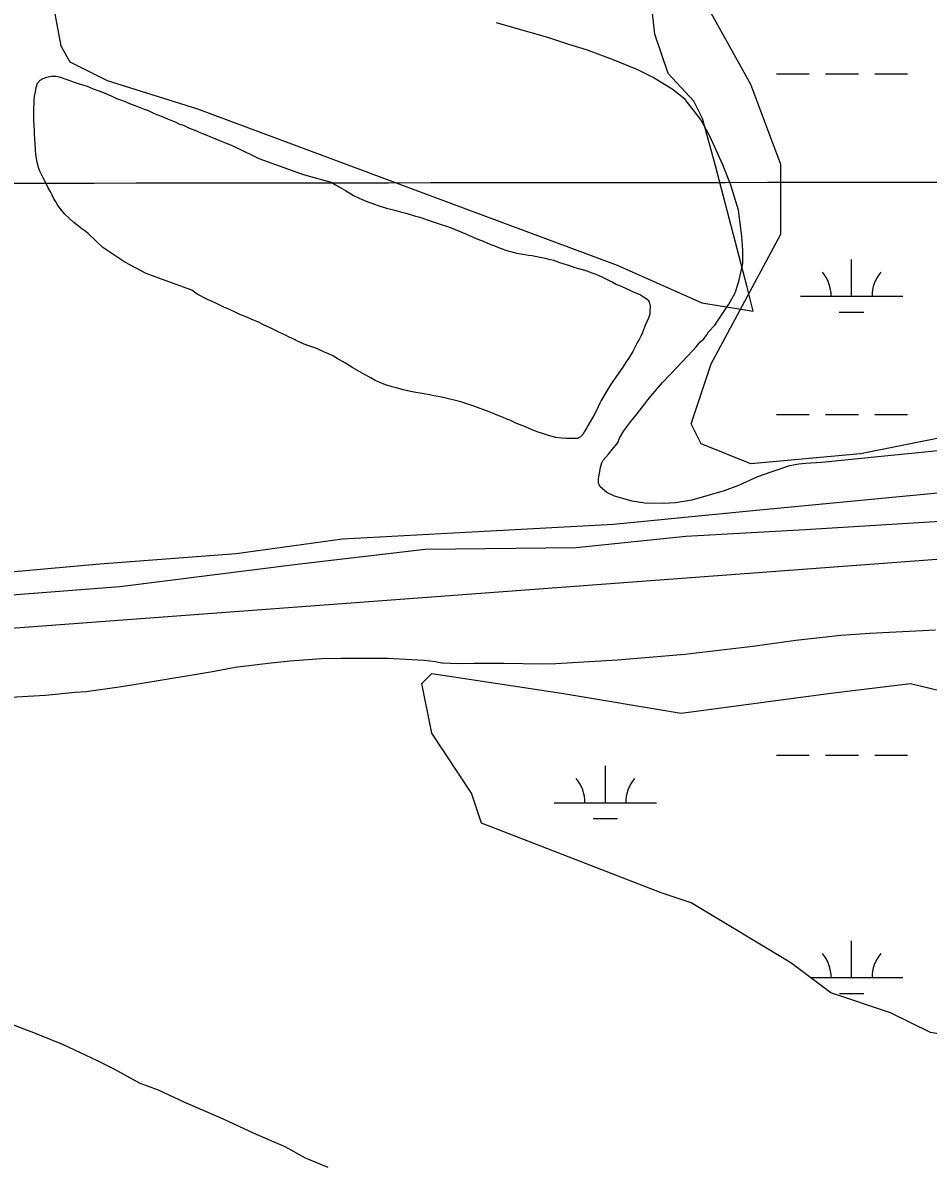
# Model space of a CAD drawing. Extents: x 3297772 to 3335630, y 634068 to 659439.
# Drawn here: x 3324403 to 3325287, y 653663 to 654776 of the extents above; entities that cross this region are included whole.
import ezdxf

# ---------------------------------------------------------------- set-up
doc = ezdxf.new("R2010")
doc.units = 0
for name, color, linetype in [('V-DTCH-CNTR', 7, 'Continuous'), ('V-GRID-MAJR', 7, 'Continuous'), ('V-SITE-VEGE', 7, 'Continuous'), ('V-TOPO-SHOR', 7, 'Continuous'), ('V-UTIL-LINE', 7, 'Continuous'), ('V-WETL-SWMP', 7, 'Continuous')]:
    doc.layers.add(name, color=color, linetype=linetype)

msp = doc.modelspace()

# ---------------------------------------------------------------- linework, layer by layer
at = {"layer": 'V-DTCH-CNTR'}
for points in [[(3324369.403, 655408.5920000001), (3324365.612, 655362.215), (3324355.5300000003, 655283.562), (3324354.786, 655256.786), (3324364.484, 655214.904), (3324395.269, 655128.628), (3324413.134, 655078.762), (3324413.869, 655044.482), (3324404.026, 654984.341), (3324398.108, 654953.297), (3324401.073, 654908.747), (3324410.08, 654874.359), (3324433.362, 654786.604), (3324439.631, 654753.828), (3324448.489, 654738.349), (3324484.8880000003, 654720.1510000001), (3324573.154, 654692.216), (3324698.2090000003, 654645.679), (3324837.77, 654593.836), (3324982.8140000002, 654539.558), (3325065.457, 654503.03), (3325115.772, 654494.889)], [(3325115.772, 654494.889), (3325109.771, 654518.21), (3325079.014, 654636.785), (3325066.223, 654683.041), (3325057.773, 654699.6950000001), (3325032.521, 654726.811), (3325019.627, 654765.188), (3325012.94, 654826.333), (3325007.8710000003, 654891.001), (3324997.08, 654939.594), (3324964.521, 655040.861), (3324955.919, 655076.032), (3324943.978, 655127.002), (3324922.435, 655197.007), (3324912.492, 655227.258)]]:
    msp.add_lwpolyline(points, dxfattribs=at)
at = {"layer": 'V-GRID-MAJR'}
msp.add_spline([(3301871.984, 654599.909), (3307131.646, 654603.3520000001), (3312391.307, 654607.559), (3317650.968, 654612.532), (3322910.628, 654618.27), (3328170.287, 654624.772), (3333429.9450000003, 654632.04), (3333429.946, 654632.04)], degree=3, dxfattribs=at)
at = {"layer": 'V-SITE-VEGE'}
for p, q in [((3324916.043, 654761.549), (3324864.921, 654776.37)), ((3324934.835, 654755.4070000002), (3324916.043, 654761.5490000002)), ((3324953.0500000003, 654749.861), (3324934.835, 654755.4070000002)), ((3324978.292, 654740.6860000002), (3324953.0500000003, 654749.8610000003)), ((3325002.927, 654730.3370000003), (3324978.292, 654740.6860000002)), ((3325018.168, 654723.0630000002), (3325002.927, 654730.3370000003)), ((3325037.477, 654711.014), (3325018.168, 654723.063)), ((3325049.146, 654701.426), (3325037.477, 654711.014)), ((3325064.234, 654682.355), (3325049.146, 654701.426)), ((3325073.454, 654665.721), (3325064.234, 654682.355)), ((3325086.068, 654637.835), (3325073.454, 654665.721)), ((3325093.488, 654618.865), (3325086.068, 654637.835)), ((3325101.413, 654593.4), (3325093.488, 654618.865)), ((3325104.623, 654567.9940000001), (3325101.413, 654593.4)), ((3325105.6240000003, 654554.416), (3325104.623, 654567.9940000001)), ((3325105.4560000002, 654541.4420000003), (3325105.6240000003, 654554.416)), ((3325101.688, 654523.7970000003), (3325105.4560000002, 654541.4420000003)), ((3325098.004, 654512.639), (3325101.688, 654523.7970000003)), ((3325091.9620000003, 654501.51), (3325098.004, 654512.639)), ((3325078.13, 654481.047), (3325091.9620000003, 654501.51)), ((3325072.148, 654474.636), (3325078.13, 654481.047)), ((3325063.761, 654464.72), (3325067.339, 654467.62)), ((3325067.339, 654467.62), (3325070.339, 654471.712)), ((3325070.339, 654471.712), (3325072.148, 654474.636)), ((3325051.79, 654451.3080000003), (3325060.161, 654460.0480000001)), ((3325060.161, 654460.0480000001), (3325063.761, 654464.72)), ((3325035.04, 654433.242), (3325051.79, 654451.3080000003)), ((3325015.8850000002, 654411.6710000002), (3325027.2660000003, 654425.0870000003)), ((3325027.2660000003, 654425.0870000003), (3325035.04, 654433.242)), ((3325002.092, 654394.154), (3325011.697, 654407.005)), ((3325011.697, 654407.005), (3325015.8850000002, 654411.6710000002)), ((3324996.1010000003, 654387.154), (3325002.092, 654394.154)), ((3324989.492, 654377.805), (3324996.1010000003, 654387.154)), ((3324983.443, 654366.086), (3324985.273, 654370.7800000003)), ((3324985.273, 654370.7800000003), (3324989.492, 654377.805)), ((3324974.452, 654354.9960000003), (3324978.0500000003, 654359.672)), ((3324978.0500000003, 654359.672), (3324983.443, 654366.086)), ((3325277.044, 654356.366), (3325243.973, 654353.258)), ((3325331.383, 654362.1480000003), (3325277.044, 654356.366)), ((3324966.6180000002, 654342.123), (3324967.855, 654346.8250000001)), ((3324967.855, 654346.8250000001), (3324969.066, 654349.17)), ((3324969.066, 654349.17), (3324974.452, 654354.9960000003)), ((3325160.117, 654345.5040000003), (3325151.2490000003, 654343.849)), ((3325166.614, 654346.008), (3325160.117, 654345.5040000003)), ((3325182.551, 654346.98), (3325166.614, 654346.008)), ((3325243.973, 654353.258), (3325182.551, 654346.98)), ((3324964.701, 654330.9430000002), (3324966.6180000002, 654342.123)), ((3325132.883, 654337.601), (3325119.85, 654333.052)), ((3325151.2490000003, 654343.849), (3325132.883, 654337.601)), ((3324964.65, 654326.814), (3324964.701, 654330.9430000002)), ((3324966.37, 654323.252), (3324964.65, 654326.814)), ((3324972.789, 654317.86), (3324966.37, 654323.252)), ((3325101.452, 654324.4420000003), (3325087.231, 654319.3200000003)), ((3325119.85, 654333.052), (3325101.452, 654324.4420000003)), ((3324980.407, 654314.223), (3324972.789, 654317.86)), ((3324997.449, 654309.283), (3324980.407, 654314.223)), ((3325087.231, 654319.3200000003), (3325055.8540000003, 654310.291)), ((3325009.808, 654307.3520000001), (3324997.449, 654309.283)), ((3325028.091, 654307.1140000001), (3325009.808, 654307.3520000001)), ((3325039.892, 654307.55), (3325028.091, 654307.1140000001)), ((3325055.8540000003, 654310.291), (3325039.892, 654307.55))]:
    msp.add_line(p, q, dxfattribs=at)
for points in [[(3324464.375, 654123.331), (3324496.715, 654128.045), (3324519.132, 654131.422), (3324587.875, 654143), (3324609.936, 654147.112), (3324642.268, 654151.093), (3324663.572, 654153.383), (3324694.046, 654155.556), (3324713.492, 654156.035), (3324741.002, 654156.045), (3324758.605, 654155.816), (3324782.433, 654154.772), (3324794.5270000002, 654153.881), (3324805.514, 654152.638), (3324808.072, 654151.872), (3324812.103, 654151.452), (3324827.5, 654150.884), (3324842.909, 654151.05), (3324872.252, 654151.036), (3324909.661, 654150.549), (3324922.867, 654150.743), (3324983.0700000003, 654154.362), (3325048.796, 654159.742), (3325115.293, 654167.68), (3325157.18, 654173.3690000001), (3325201.262, 654178.299), (3325229.534, 654180.4990000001), (3325293.7660000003, 654183.698)], [(3324385.435, 654117.389), (3324407.463, 654118.938), (3324424.713, 654119.812), (3324453.7290000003, 654122.737), (3324464.375, 654123.331)], [(3324700.7430000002, 653658.484), (3324678.463, 653667.733), (3324658.892, 653678.741), (3324628.596, 653691.68), (3324599.207, 653705.502), (3324579.6010000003, 653713.821), (3324560.893, 653722.13), (3324535.0640000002, 653734.1140000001), (3324517.228, 653740.6190000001), (3324492.318, 653754.383), (3324475.401, 653762.6680000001), (3324442.451, 653778.329), (3324414.819, 653789.439), (3324372.911, 653805.219)]]:
    msp.add_lwpolyline(points, dxfattribs=at)
at = {"layer": 'V-TOPO-SHOR'}
for points in [[(3324413.349, 654686.781), (3324413.4390000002, 654693.731), (3324413.685, 654697.303), (3324413.728, 654700.68), (3324413.978, 654704.649), (3324414.83, 654709.01), (3324415.678, 654713.169), (3324416.927, 654717.523), (3324419.544, 654720.269), (3324422.5470000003, 654722.018), (3324426.137, 654723.1630000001), (3324430.323, 654724.302), (3324435.287, 654724.236), (3324439.25, 654723.3910000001), (3324443.6, 654721.7440000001), (3324448.341, 654719.895), (3324451.9, 654718.658), (3324458.43, 654716.585), (3324465.3540000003, 654714.508), (3324470.6890000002, 654712.254), (3324473.8510000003, 654711.023), (3324478.793, 654709.169), (3324482.545, 654707.533), (3324489.657, 654704.658), (3324494.2, 654702.6140000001), (3324499.93, 654700.353), (3324503.092, 654699.12), (3324506.65, 654697.684), (3324512.974, 654695.218), (3324517.916, 654693.367), (3324521.078, 654692.134), (3324525.0300000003, 654690.6900000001), (3324530.165, 654688.241), (3324534.904, 654686.193), (3324538.66, 654684.753), (3324543.997, 654682.697), (3324547.1550000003, 654681.265), (3324551.896, 654679.2170000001), (3324554.858, 654677.79), (3324559.9960000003, 654675.934), (3324563.75, 654674.296), (3324567.897, 654672.455), (3324572.046, 654670.81), (3324574.811, 654669.583), (3324577.973, 654668.351), (3324582.125, 654666.708), (3324585.287, 654665.475), (3324590.224, 654663.4230000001), (3324594.5700000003, 654661.58), (3324601.288, 654658.713), (3324605.4390000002, 654657.267), (3324608.4, 654655.837), (3324626.562, 654647.258), (3324633.073, 654643.797), (3324672.812, 654629.576), (3324676.5700000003, 654628.335), (3324679.933, 654627.296)], [(3324933.4220000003, 654370.344), (3324928.659, 654370.604), (3324922.91, 654371.475), (3324915.785, 654373.355), (3324909.852, 654375.419), (3324904.9080000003, 654377.072), (3324897.592, 654379.748), (3324893.2490000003, 654381.792), (3324887.123, 654384.254), (3324883.1720000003, 654385.894), (3324878.239, 654388.344), (3324875.075, 654389.376), (3324870.9250000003, 654391.219), (3324865.59, 654393.275), (3324861.046, 654395.123), (3324857.886, 654396.552), (3324852.745, 654398.408), (3324849.19, 654399.845), (3324842.862, 654402.113), (3324838.116, 654403.763), (3324830.4020000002, 654406.248), (3324825.058, 654407.708), (3324816.938, 654409.6), (3324811.39, 654410.665), (3324804.06, 654412.152), (3324799.503, 654413.006), (3324792.569, 654414.2880000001), (3324786.2260000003, 654415.363), (3324778.102, 654416.858), (3324773.944, 654417.907), (3324767.413, 654419.779), (3324763.059, 654421.028), (3324756.727, 654422.898), (3324752.774, 654424.34), (3324746.653, 654427.201), (3324742.315, 654429.64), (3324736.202, 654433.0970000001), (3324729.497, 654436.759), (3324724.7660000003, 654439.601), (3324717.671, 654443.865), (3324709.389, 654448.541), (3324705.842, 654450.773), (3324700.5130000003, 654453.4230000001), (3324697.157, 654454.859), (3324691.0330000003, 654457.519), (3324686.884, 654459.164), (3324681.7430000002, 654461.017), (3324677.396, 654462.664), (3324670.678, 654465.533), (3324667.915, 654466.958), (3324662.7830000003, 654469.41), (3324659.0330000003, 654471.245), (3324653.309, 654474.1), (3324644.228, 654478.39), (3324637.515, 654481.456), (3324632.7800000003, 654483.902), (3324625.669, 654486.974), (3324621.325, 654489.017), (3324614.608, 654491.686), (3324610.461, 654493.527), (3324603.745, 654496.595), (3324598.81, 654498.844), (3324591.703, 654502.313), (3324587.558, 654504.154), (3324583.015, 654506.2000000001), (3324578.866, 654508.041), (3324575.909, 654509.669), (3324572.952, 654511.2980000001), (3324567.637, 654515.142), (3324541.572, 654524.726), (3324522.9930000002, 654531.72), (3324502.079, 654542.5210000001), (3324480.615, 654557.101), (3324466.2630000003, 654570.688), (3324463.117, 654573.11), (3324460.166, 654575.334), (3324455.446, 654578.9720000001), (3324452.4990000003, 654581.392), (3324448.5700000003, 654584.821), (3324443.665, 654589.453), (3324439.944, 654593.672), (3324436.434, 654598.485), (3324434.685, 654601.49), (3324432.549, 654605.291), (3324431.394, 654608.086), (3324429.2600000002, 654612.088), (3324427.126, 654615.889), (3324424.803, 654620.685), (3324422.475, 654624.888), (3324419.571, 654630.686), (3324418.223, 654634.079), (3324416.511, 654639.863), (3324415.426, 654648.02), (3324415.082, 654651.997), (3324414.565, 654658.162), (3324414.221, 654662.338), (3324413.9, 654668.103), (3324413.9450000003, 654671.48), (3324413.6010000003, 654675.654), (3324413.281, 654681.618), (3324413.349, 654686.781)], [(3324679.933, 654627.296), (3324703.684, 654620.632), (3324708.021, 654618.193), (3324713.147, 654615.1460000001), (3324717.682, 654612.504), (3324720.242, 654610.882), (3324725.3680000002, 654607.836), (3324730.893, 654605.182), (3324735.436, 654603.136), (3324739.5870000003, 654601.692), (3324742.3540000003, 654600.463), (3324746.901, 654598.817), (3324750.065, 654597.781), (3324755.605, 654596.12), (3324758.771, 654595.085), (3324761.74, 654594.451), (3324765.699, 654593.406), (3324771.44, 654591.743), (3324776.3880000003, 654590.488), (3324782.126, 654588.823), (3324786.083, 654587.579), (3324789.052, 654586.746), (3324792.219, 654585.91), (3324797.359, 654584.057), (3324801.316, 654582.814), (3324807.2490000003, 654580.7490000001), (3324811.2060000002, 654579.506), (3324815.16, 654578.263), (3324820.893, 654576.002), (3324824.845, 654574.56), (3324831.757, 654571.492), (3324836.304, 654569.645), (3324842.227, 654566.987), (3324845.784, 654565.549), (3324850.329, 654563.702), (3324857.8370000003, 654560.626), (3324863.9620000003, 654558.162), (3324868.705, 654556.313), (3324876.023, 654553.833), (3324884.932, 654551.533), (3324888.696, 654550.888), (3324892.661, 654550.24), (3324896.4250000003, 654549.595), (3324899.796, 654549.155), (3324902.966, 654548.518), (3324909.305, 654547.0430000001), (3324912.676, 654546.603), (3324917.626, 654545.346), (3324920.991, 654544.508), (3324926.5270000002, 654542.4500000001), (3324936.218, 654539.345), (3324941.557, 654537.487), (3324948.682, 654535.409), (3324954.222, 654533.748), (3324957.183, 654532.517), (3324961.93, 654530.866), (3324964.894, 654529.635), (3324968.447, 654527.9990000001), (3324975.1580000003, 654524.735), (3324978.122, 654523.504), (3324982.066, 654521.267), (3324987.596, 654518.812), (3324991.149, 654517.177), (3324995.096, 654515.14), (3324998.454, 654513.704), (3325001.815, 654512.469), (3325005.7660000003, 654510.829), (3325008.719, 654508.803), (3325012.264, 654506.3740000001), (3325014.218, 654503.966), (3325015.156, 654499.782), (3325014.6950000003, 654494.821), (3325014.6520000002, 654491.446), (3325013.007, 654487.295), (3325010.957, 654482.357), (3325009.72, 654478.997), (3325007.67, 654474.057), (3325006.2430000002, 654471.095), (3325004.609, 654467.741), (3325002.987, 654465.181), (3325000.74, 654460.442), (3324998.092, 654455.311), (3324994.44, 654449.6), (3324990.9960000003, 654444.281), (3324988.558, 654440.142), (3324984.512, 654434.432), (3324976.215, 654422.822), (3324967.2800000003, 654407.644), (3324966.051, 654404.879), (3324964.419, 654401.523), (3324961.969, 654396.589), (3324960.136, 654393.0380000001), (3324958.305, 654389.685), (3324954.648, 654383.375), (3324952.825, 654380.6190000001), (3324950.994, 654377.2660000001), (3324949.3680000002, 654374.506), (3324946.953, 654372.154), (3324944.1520000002, 654370.6), (3324939.384, 654370.465), (3324933.4220000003, 654370.344)], [(3323489.66, 654158.866), (3323511.789, 654173.658), (3323535.8710000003, 654180.884), (3323746.588, 654202.818), (3323962.582, 654208.917), (3324052.4220000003, 654212.546), (3324223.95, 654225.395), (3324477.861, 654248.136), (3324610.965, 654258.056), (3324714.6550000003, 654272.4720000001), (3324847.038, 654279.661), (3324979.4220000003, 654286.8470000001), (3325115.311, 654300.159), (3325292.375, 654317.047), (3325488.531, 654326.1460000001), (3325692.927, 654336.509), (3325767.7, 654341.0210000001), (3325778.845, 654343.206), (3325799.818, 654347.322)], [(3323034.738, 654122.2880000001), (3323226.842, 654136.2390000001), (3323489.66, 654158.866), (3323520.509, 654159.15), (3323599.42, 654165.6630000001), (3323634.427, 654169.321), (3323635.24, 654169.409), (3323712.679, 654177.898), (3323867.704, 654186.8470000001), (3324054.273, 654196.758), (3324277.886, 654208.927), (3324497.448, 654225.948), (3324670.463, 654247.685), (3324795.407, 654262.511), (3324942.796, 654264.018), (3325049.867, 654274.963), (3325166.48, 654281.672), (3325303.678, 654290.167), (3325469.742, 654304.458), (3325620.684, 654315.517), (3325731.796, 654320.924), (3325792.187, 654328.012)]]:
    msp.add_lwpolyline(points, dxfattribs=at)
at = {"layer": 'V-UTIL-LINE'}
msp.add_lwpolyline([(3326203.159, 654319.881), (3321438.966, 653964.7220000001)], dxfattribs=at)
at = {"layer": 'V-WETL-SWMP'}
for p, q in [((3325138.366186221, 654726.5921806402), (3325170.3661202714, 654726.5921806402)), ((3325186.366087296, 654726.5921806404), (3325218.3660213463, 654726.5921806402)), ((3325234.3659883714, 654726.5921806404), (3325266.3659224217, 654726.5921806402)), ((3325211.774227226, 654509.3492012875), (3325211.774195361, 654545.3491978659)), ((3325161.7743302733, 654509.3492012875), (3325261.77412418, 654509.3492012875)), ((3325199.7742656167, 654493.918202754), (3325223.774216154, 654493.9182027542)), ((3325138.366480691, 654393.9172122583), (3325170.3664147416, 654393.9172122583)), ((3325186.3663817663, 654393.9172122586), (3325218.3663158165, 654393.9172122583)), ((3325234.3662828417, 654393.9172122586), (3325266.3662168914, 654393.9172122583)), ((3325138.4003669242, 654061.2417917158), (3325170.4003669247, 654061.2417917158)), ((3325186.4003669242, 654061.2417917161), (3325218.4003669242, 654061.2417917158)), ((3325234.4003669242, 654061.2417917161), (3325266.4003669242, 654061.2417917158)), ((3324971.3363669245, 654014.8117917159), (3324971.3363669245, 654050.8117917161)), ((3324921.336366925, 654014.8117917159), (3325021.3363669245, 654014.8117917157)), ((3324959.3363669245, 653999.3807917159), (3324983.3363669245, 653999.3807917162)), ((3325211.8083669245, 653843.9987917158), (3325211.8083669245, 653879.9987917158)), ((3325171.688263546, 653843.9987917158), (3325261.808366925, 653843.9987917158)), ((3325199.8083669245, 653828.5677917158), (3325223.8083669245, 653828.5677917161))]:
    msp.add_line(p, q, dxfattribs=at)
msp.add_lwpolyline([(3326924.808, 654511.443), (3326467.1010000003, 654452.9670000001), (3325834.103, 654413.984), (3325512.735, 654413.984), (3325220.582, 654355.508), (3325113.4590000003, 654345.762), (3325064.767, 654365.254), (3325055.028, 654384.746), (3325074.505, 654443.221), (3325142.674, 654569.9180000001), (3325142.674, 654638.14), (3325113.4590000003, 654716.107), (3325064.767, 654803.8200000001)], dxfattribs=at)
msp.add_lwpolyline([(3325473.7800000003, 654053.386), (3325522.472, 653994.91), (3325571.164, 653955.927), (3325551.688, 653936.435), (3325483.519, 653858.4670000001), (3325405.611, 653809.738), (3325347.18, 653780.5), (3325288.75, 653790.246), (3325249.796, 653809.738), (3325191.365, 653829.23), (3325152.412, 653858.4670000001), (3325055.0270000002, 653916.943), (3325025.812, 653926.689), (3324850.52, 653994.91), (3324840.782, 654024.148), (3324801.828, 654082.623), (3324792.09, 654131.353), (3324801.828, 654141.099), (3324928.428, 654121.607), (3325045.289, 654102.115), (3325191.365, 654121.607), (3325269.273, 654131.353), (3325308.227, 654121.607)], close=True, dxfattribs=at)
for centre, radius, start, end in [((3325156.531404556, 654509.8240044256), 35.24628790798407, 359.22817843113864, 40.771836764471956), ((3325267.0170490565, 654509.8240044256), 35.24628790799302, 139.2281784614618, 180.77183679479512), ((3324916.0934308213, 654015.2865948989), 35.24628790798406, 359.2281799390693, 40.771838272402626), ((3325026.5793030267, 654015.2865948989), 35.24628790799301, 139.2281769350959, 180.77183526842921), ((3325156.5654308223, 653844.4735948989), 35.24628790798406, 359.2281799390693, 40.771838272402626), ((3325267.051303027, 653844.4735948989), 35.24628790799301, 139.2281769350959, 180.77183526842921)]:
    msp.add_arc(centre, radius, start, end, dxfattribs=at)

doc.saveas('drawing.dxf')
